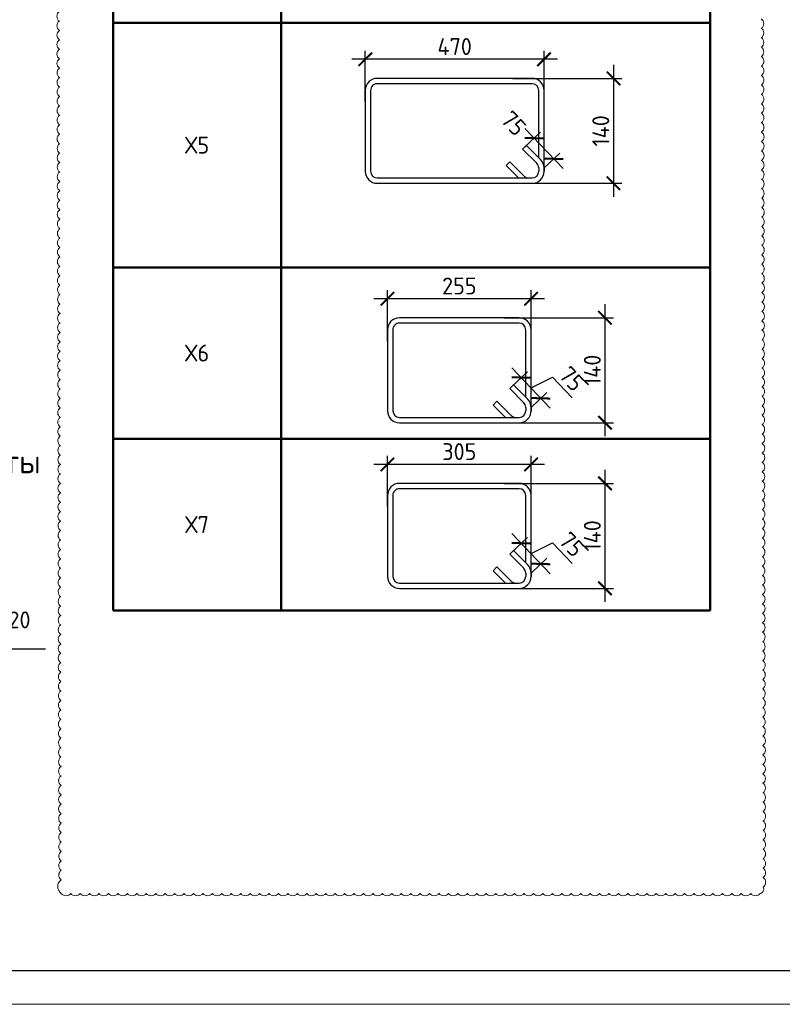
# Model space of a CAD drawing. Header units: millimetres. Extents: x -348641 to 659084, y -187953 to 16029.
# Tile 616 of 656: x -46997 to -35713, y -110930 to -96351. Entities that reach past the tile are written whole.
import ezdxf

# ---------------------------------------------------------------- set-up
doc = ezdxf.new("R2010")
doc.units = ezdxf.units.MM
for name, color, linetype, lineweight in [('0 Фундамент', 5, 'Continuous', 30), ('_0.5', 94, 'Continuous', 50), ('A-ANNO-NOTE-1', 7, 'Continuous', 35), ('A-ANNO-NOTE-2', 7, 'Continuous', 18), ('G-ANNO-DIMS', 7, 'Continuous', 9), ('G-ANNO-DIMS-1', 7, 'Continuous', 18), ('Выноски', 20, 'Continuous', 20), ('РАЗМЕРЫ', 1, 'Continuous', 9), ('Текст', 7, 'Continuous', 25), ('ТОНКИЕ', 7, 'Continuous', 9), ('Узлы', 7, 'Continuous', 0)]:
    doc.layers.add(name, color=color, linetype=linetype, lineweight=lineweight)
doc.layers.add('PDF7_Text', color=7, linetype='Continuous')
doc.layers.add('ТОЛСТЫЕ_ОСНОВНЫЕ', color=6, linetype='Continuous')
doc.styles.add('GOST 2.304', font='CS_Gost2304.shx')
doc.styles.add('GOST-2.304_Type-B', font='GOST_Common.ttf')
doc.styles.add('ISOCPEUR', font='GOST_Common.ttf', dxfattribs={"height": 450})
doc.styles.add('PDF Times New Roman', font='times.ttf')
doc.styles.add('ГОСТ', font='GOST_Common.ttf')
doc.dimstyles.new('СПДС', dxfattribs={"dimscale": 100, "dimtxt": 2.5, "dimasz": 2, "dimexe": 1.25, "dimexo": 0, "dimtad": 1, "dimdec": 0, "dimrnd": 5, "dimtxsty": 'GOST-2.304_Type-B', "dimblk": 'ARCHTICK', "dimcen": 2.5, "dimdle": 2, "dimclrd": 1, "dimclre": 1, "dimclrt": 1, "dimadec": 0, "dimazin": 2, "dimtfac": 0.75, "dimtdec": 0, "dimtmove": 1, "dimatfit": 3, "dimfxl": 1, "dimtfillclr": 256, "dimtolj": 1, "dimarcsym": 1})

# ---------------------------------------------------------------- blocks, each defined once
blk = doc.blocks.new('A$Cd09756da')
at = {"layer": 'PDF7_Text', "insert": (-11974, 1664), "char_height": 180, "width": 6881.02, "attachment_point": 7, "style": 'PDF Times New Roman'}
blk.add_mtext('\\pi1015.18152;Жилой дом со встроенными помещениями \\P\\pi311.27381;общественно-делового и коммерческого назначения на \\P\\pi667.38051;первом этаже здания и встроенно-пристроенным \\P\\pi874.76335;поликлиническим учреждением (поз. 2.2-2.3)', dxfattribs=at)
at = {"layer": 'Текст', "color": 7, "insert": (-11741, 4333), "char_height": 250, "attachment_point": 1, "style": 'ГОСТ'}
blk.add_mtext_dynamic_manual_height_columns('\\pi594.35517;{\\fTimes New Roman|b0|i0|c204|p18;\\C256;Строительство жилого комплекса со  встроенными помещениями \\P\\pi1441.86779;общественного-делового, коммерческого назначения и \\P\\pi41.3631;поликлиническим учреждением по адресу: г. Чита, ул. 1-я Коллективная}', width=11543.07, gutter_width=12.5, heights=[0], dxfattribs=at)
blk = doc.blocks.new('*U1236')
at = {"layer": 'ТОЛСТЫЕ_ОСНОВНЫЕ', "color": 6}
blk.add_lwpolyline([(20, 5), (886, 5), (886, 415), (20, 415)], close=True, dxfattribs=at)
at = {"layer": 'ТОНКИЕ'}
blk.add_lwpolyline([(0, 0), (891, 0), (891, 420), (0, 420)], close=True, dxfattribs=at)
blk = doc.blocks.new('Высотные отметки - Вверх-711287-Разрез 3-3')
at = {"layer": '0 Фундамент'}
for p, q in [((13237, 8150), (14737, 8150)), ((13237, 7650), (13237, 8150))]:
    blk.add_line(p, q, dxfattribs=at)
at = {"layer": 'A-ANNO-NOTE-1'}
blk.add_line((12737, 7650), (13737, 7650), dxfattribs=at)
at = {"layer": 'A-ANNO-NOTE-2'}
for q in [(13025, 7862), (13449, 7862)]:
    blk.add_line((13237, 7650), q, dxfattribs=at)
blk = doc.blocks.new('*T1357')
at = {"layer": 'Выноски', "color": 0, "linetype": 'ByBlock', "lineweight": 50, "transparency": 16777216}
for p, q in [((0, 0), (8834, 0)), ((0, 0), (0, -14480)), ((2484, 0), (2484, -14480)), ((8834, 0), (8834, -14480)), ((0, -2848), (8834, -2848)), ((0, -5782), (8834, -5782)), ((0, -9402), (8834, -9402)), ((0, -11941), (8834, -11941)), ((0, -14480), (8834, -14480))]:
    blk.add_line(p, q, dxfattribs=at)
at = {"layer": 'Выноски', "color": 0, "transparency": 16777216, "char_height": 250, "width": 2183.67, "attachment_point": 5, "style": 'GOST-2.304_Type-B'}
for s, insert in [('Х3', (1242, -1424)), ('Х4', (1242, -4315)), ('Х5', (1242, -7592)), ('Х6', (1242, -10671)), ('Х7', (1242, -13210))]:
    blk.add_mtext(s, dxfattribs=dict(at, insert=insert))
blk = doc.blocks.new('*U1313')
at = {"color": 0, "linetype": 'ByBlock', "lineweight": -2}
for p, q in [((242.2, 149.6), (10, 149.6)), ((242.2, 141.6), (10, 141.6)), ((43.3, 117.4), (22.1, 138.6)), ((30.5, 141.6), (48.9, 123.1)), ((-8, 131.6), (-8, 10)), ((-8, 126.6), (-8, 131.6)), ((0, 126.6), (0, 131.6)), ((2.9, 119.5), (24.1, 98.3)), ((48.9, 123.1), (43.3, 117.4)), ((252.2, 10), (252.2, 131.6)), ((260.2, 10), (260.2, 131.6)), ((18.5, 92.6), (-2.7, 113.8)), ((0, 111.1), (0, 10)), ((24.1, 98.3), (18.5, 92.6)), ((10, 0), (242.2, 0)), ((10, -8), (242.2, -8))]:
    blk.add_line(p, q, dxfattribs=at)
for centre, radius, start, end in [((10, 131.6), 18, 90, 180), ((242.2, 131.6), 18, 0, 90), ((10, 131.6), 10, 90, 180), ((15, 131.6), 10, 45, 90), ((242.2, 131.6), 10, 0, 90), ((10, 126.6), 18, 180, 225), ((10, 126.6), 10, 180, 225), ((10, 10), 18, 180, 270), ((10, 10), 10, 180, 270), ((242.2, 10), 10, 270, 0), ((242.2, 10), 18, 270, 0)]:
    blk.add_arc(centre, radius, start, end, dxfattribs=at)
at = {"style": 'GOST 2.304', "oblique": 15, "flags": 9}
for tag, p in [('ПОЗИЦИЯ', (-52.3, -58)), ('ДИАМЕТР', (-52.8, -63)), ('КЛАСС', (-53, -68.7)), ('ДЛИНА', (-52.5, -73.8)), ('МАССА', (-52.3, -78.3))]:
    blk.add_attdef(tag, p, '', height=2.5, dxfattribs=at)
blk = doc.blocks.new('_ArchTick')
at = {"color": 0, "linetype": 'ByBlock', "const_width": 0.15}
blk.add_lwpolyline([(-0.5, -0.5), (0.5, 0.5)], dxfattribs=at)
blk = doc.blocks.new('*D1419')
at = {"layer": 'DEFPOINTS', "color": 0, "lineweight": 0, "transparency": 16777216}
for p in [(-41883, -96937), (-39239, -97532), (-41883, -97564)]:
    blk.add_point(p, dxfattribs=at)
at = {"layer": 'РАЗМЕРЫ', "color": 1, "lineweight": -2, "transparency": 16777216}
for p, q in [((-39039, -96937), (-42083, -96937)), ((-41883, -97564), (-41883, -96812)), ((-39239, -97532), (-39239, -96812))]:
    blk.add_line(p, q, dxfattribs=at)
at = {"layer": 'РАЗМЕРЫ', "color": 1, "lineweight": -2, "transparency": 16777216, "xscale": 200, "yscale": 200, "zscale": 200, "rotation": 180}
blk.add_blockref('_ArchTick', (-41883, -96937), dxfattribs=at)
at = {"layer": 'РАЗМЕРЫ', "color": 1, "lineweight": -2, "transparency": 16777216, "xscale": 200, "yscale": 200, "zscale": 200}
blk.add_blockref('_ArchTick', (-39239, -96937), dxfattribs=at)
at = {"layer": 'РАЗМЕРЫ', "color": 1, "lineweight": 0, "transparency": 16777216, "insert": (-40561, -96749), "char_height": 250, "attachment_point": 5, "style": 'GOST-2.304_Type-B'}
blk.add_mtext('\\A1;470', dxfattribs=at)
blk = doc.blocks.new('*D1420')
at = {"layer": 'DEFPOINTS', "color": 0, "lineweight": 0, "transparency": 16777216}
for p in [(-39707, -97220), (-39762, -98774), (-38211, -98774)]:
    blk.add_point(p, dxfattribs=at)
at = {"layer": 'РАЗМЕРЫ', "color": 1, "lineweight": -2, "transparency": 16777216}
for p, q in [((-38211, -97020), (-38211, -98974)), ((-39707, -97220), (-38086, -97220)), ((-39762, -98774), (-38086, -98774))]:
    blk.add_line(p, q, dxfattribs=at)
at = {"layer": 'РАЗМЕРЫ', "color": 1, "lineweight": -2, "transparency": 16777216, "xscale": 200, "yscale": 200, "zscale": 200}
for p, rotation in [((-38211, -97220), 90), ((-38211, -98774), 270)]:
    blk.add_blockref('_ArchTick', p, dxfattribs=dict(at, rotation=rotation))
at = {"layer": 'РАЗМЕРЫ', "color": 1, "lineweight": 0, "transparency": 16777216, "insert": (-38399, -97997), "char_height": 250, "attachment_point": 5, "rotation": 90, "style": 'GOST-2.304_Type-B'}
blk.add_mtext('\\A1;140', dxfattribs=at)
blk = doc.blocks.new('*D1421')
at = {"layer": '_0.5', "color": 1, "lineweight": -2, "transparency": 16777216}
for p, q in [((-39522, -97960), (-38958, -98557)), ((-39528, -98240), (-39293, -98019)), ((-39239, -98547), (-39004, -98326))]:
    blk.add_line(p, q, dxfattribs=at)
at = {"layer": 'DEFPOINTS', "color": 0, "lineweight": 0, "transparency": 16777216}
for p in [(-39528, -98240), (-39239, -98547), (-39095, -98412)]:
    blk.add_point(p, dxfattribs=at)
at = {"layer": '_0.5', "color": 1, "lineweight": -2, "transparency": 16777216, "xscale": 200, "yscale": 200, "zscale": 200}
for p, rotation in [((-39384, -98105), 133.2947175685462), ((-39095, -98412), 313.2947175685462)]:
    blk.add_blockref('_ArchTick', p, dxfattribs=dict(at, rotation=rotation))
at = {"layer": '_0.5', "color": 1, "lineweight": 0, "transparency": 16777216, "insert": (-39688, -97886), "char_height": 250, "attachment_point": 5, "rotation": 313.2947, "style": 'GOST-2.304_Type-B'}
blk.add_mtext('\\A1;75', dxfattribs=at)
blk = doc.blocks.new('*U1314')
at = {"color": 0, "linetype": 'ByBlock', "lineweight": -2}
for p, q in [((189.5, 149.6), (10, 149.6)), ((189.5, 141.6), (10, 141.6)), ((43.3, 117.4), (22.1, 138.6)), ((30.5, 141.6), (48.9, 123.1)), ((-8, 131.6), (-8, 10)), ((-8, 126.6), (-8, 131.6)), ((0, 126.6), (0, 131.6)), ((2.9, 119.5), (24.1, 98.3)), ((48.9, 123.1), (43.3, 117.4)), ((199.5, 10), (199.5, 131.6)), ((207.5, 10), (207.5, 131.6)), ((18.5, 92.6), (-2.7, 113.8)), ((0, 111.1), (0, 10)), ((24.1, 98.3), (18.5, 92.6)), ((10, 0), (189.5, 0)), ((10, -8), (189.5, -8))]:
    blk.add_line(p, q, dxfattribs=at)
for centre, radius, start, end in [((10, 131.6), 18, 90, 180), ((189.5, 131.6), 18, 0, 90), ((10, 131.6), 10, 90, 180), ((15, 131.6), 10, 45, 90), ((189.5, 131.6), 10, 0, 90), ((10, 126.6), 18, 180, 225), ((10, 126.6), 10, 180, 225), ((10, 10), 18, 180, 270), ((10, 10), 10, 180, 270), ((189.5, 10), 10, 270, 0), ((189.5, 10), 18, 270, 0)]:
    blk.add_arc(centre, radius, start, end, dxfattribs=at)
at = {"style": 'GOST 2.304', "oblique": 15, "flags": 9}
for tag, p in [('ПОЗИЦИЯ', (-52.3, -58)), ('ДИАМЕТР', (-52.8, -63)), ('КЛАСС', (-53, -68.7)), ('ДЛИНА', (-52.5, -73.8)), ('МАССА', (-52.3, -78.3))]:
    blk.add_attdef(tag, p, '', height=2.5, dxfattribs=at)
blk = doc.blocks.new('*D1442')
at = {"layer": 'DEFPOINTS', "color": 0, "lineweight": 0, "transparency": 16777216}
for p in [(-41555, -100482), (-41555, -101109), (-39430, -101077)]:
    blk.add_point(p, dxfattribs=at)
at = {"layer": 'РАЗМЕРЫ', "color": 1, "lineweight": -2, "transparency": 16777216}
for p, q in [((-41555, -101109), (-41555, -100357)), ((-39430, -101077), (-39430, -100357)), ((-39230, -100482), (-41755, -100482))]:
    blk.add_line(p, q, dxfattribs=at)
at = {"layer": 'РАЗМЕРЫ', "color": 1, "lineweight": -2, "transparency": 16777216, "xscale": 200, "yscale": 200, "zscale": 200, "rotation": 180}
blk.add_blockref('_ArchTick', (-41555, -100482), dxfattribs=at)
at = {"layer": 'РАЗМЕРЫ', "color": 1, "lineweight": -2, "transparency": 16777216, "xscale": 200, "yscale": 200, "zscale": 200}
blk.add_blockref('_ArchTick', (-39430, -100482), dxfattribs=at)
at = {"layer": 'РАЗМЕРЫ', "color": 1, "lineweight": 0, "transparency": 16777216, "insert": (-40492, -100294), "char_height": 250, "attachment_point": 5, "style": 'GOST-2.304_Type-B'}
blk.add_mtext('\\A1;255', dxfattribs=at)
blk = doc.blocks.new('*D1443')
at = {"layer": 'DEFPOINTS', "color": 0, "lineweight": 0, "transparency": 16777216}
for p in [(-39832, -100765), (-39875, -102319), (-38337, -102319)]:
    blk.add_point(p, dxfattribs=at)
at = {"layer": 'РАЗМЕРЫ', "color": 1, "lineweight": -2, "transparency": 16777216}
for p, q in [((-38337, -100565), (-38337, -102519)), ((-39832, -100765), (-38212, -100765)), ((-39875, -102319), (-38212, -102319))]:
    blk.add_line(p, q, dxfattribs=at)
at = {"layer": 'РАЗМЕРЫ', "color": 1, "lineweight": -2, "transparency": 16777216, "xscale": 200, "yscale": 200, "zscale": 200}
for p, rotation in [((-38337, -100765), 90), ((-38337, -102319), 270)]:
    blk.add_blockref('_ArchTick', p, dxfattribs=dict(at, rotation=rotation))
at = {"layer": 'РАЗМЕРЫ', "color": 1, "lineweight": 0, "transparency": 16777216, "insert": (-38524, -101542), "char_height": 250, "attachment_point": 5, "rotation": 90, "style": 'GOST-2.304_Type-B'}
blk.add_mtext('\\A1;140', dxfattribs=at)
blk = doc.blocks.new('*D1444')
at = {"layer": '_0.5', "color": 1, "lineweight": -2, "transparency": 16777216}
for p, q in [((-39719, -101785), (-39485, -101564)), ((-39713, -101505), (-39150, -102102)), ((-39431, -101804), (-39111, -101643)), ((-39111, -101643), (-38820, -101951)), ((-39430, -102092), (-39196, -101871))]:
    blk.add_line(p, q, dxfattribs=at)
at = {"layer": 'DEFPOINTS', "color": 0, "lineweight": 0, "transparency": 16777216}
for p in [(-39719, -101785), (-39287, -101957), (-39430, -102092)]:
    blk.add_point(p, dxfattribs=at)
at = {"layer": '_0.5', "color": 1, "lineweight": -2, "transparency": 16777216, "xscale": 200, "yscale": 200, "zscale": 200}
for p, rotation in [((-39576, -101650), 133.2947175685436), ((-39287, -101957), 313.2947175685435)]:
    blk.add_blockref('_ArchTick', p, dxfattribs=dict(at, rotation=rotation))
at = {"layer": '_0.5', "color": 1, "lineweight": 0, "transparency": 16777216, "insert": (-38829, -101669), "char_height": 250, "attachment_point": 5, "rotation": 313.2947, "style": 'GOST-2.304_Type-B'}
blk.add_mtext('\\A1;75', dxfattribs=at)
blk = doc.blocks.new('*U1312')
at = {"color": 0, "linetype": 'ByBlock', "lineweight": -2}
for p, q in [((189.5, 149.6), (10, 149.6)), ((189.5, 141.6), (10, 141.6)), ((43.3, 117.4), (22.1, 138.6)), ((30.5, 141.6), (48.9, 123.1)), ((-8, 131.6), (-8, 10)), ((-8, 126.6), (-8, 131.6)), ((0, 126.6), (0, 131.6)), ((2.9, 119.5), (24.1, 98.3)), ((48.9, 123.1), (43.3, 117.4)), ((199.5, 10), (199.5, 131.6)), ((207.5, 10), (207.5, 131.6)), ((18.5, 92.6), (-2.7, 113.8)), ((0, 111.1), (0, 10)), ((24.1, 98.3), (18.5, 92.6)), ((10, 0), (189.5, 0)), ((10, -8), (189.5, -8))]:
    blk.add_line(p, q, dxfattribs=at)
for centre, radius, start, end in [((10, 131.6), 18, 90, 180), ((189.5, 131.6), 18, 0, 90), ((10, 131.6), 10, 90, 180), ((15, 131.6), 10, 45, 90), ((189.5, 131.6), 10, 0, 90), ((10, 126.6), 18, 180, 225), ((10, 126.6), 10, 180, 225), ((10, 10), 18, 180, 270), ((10, 10), 10, 180, 270), ((189.5, 10), 10, 270, 0), ((189.5, 10), 18, 270, 0)]:
    blk.add_arc(centre, radius, start, end, dxfattribs=at)
at = {"style": 'GOST 2.304', "oblique": 15, "flags": 9}
for tag, p in [('ПОЗИЦИЯ', (-52.3, -58)), ('ДИАМЕТР', (-52.8, -63)), ('КЛАСС', (-53, -68.7)), ('ДЛИНА', (-52.5, -73.8)), ('МАССА', (-52.3, -78.3))]:
    blk.add_attdef(tag, p, '', height=2.5, dxfattribs=at)
blk = doc.blocks.new('*D1445')
at = {"layer": 'DEFPOINTS', "color": 0, "lineweight": 0, "transparency": 16777216}
for p in [(-41555, -102935), (-41555, -103561), (-39430, -103530)]:
    blk.add_point(p, dxfattribs=at)
at = {"layer": 'РАЗМЕРЫ', "color": 1, "lineweight": -2, "transparency": 16777216}
for p, q in [((-41555, -103561), (-41555, -102810)), ((-39430, -103530), (-39430, -102810)), ((-39230, -102935), (-41755, -102935))]:
    blk.add_line(p, q, dxfattribs=at)
at = {"layer": 'РАЗМЕРЫ', "color": 1, "lineweight": -2, "transparency": 16777216, "xscale": 200, "yscale": 200, "zscale": 200, "rotation": 180}
blk.add_blockref('_ArchTick', (-41555, -102935), dxfattribs=at)
at = {"layer": 'РАЗМЕРЫ', "color": 1, "lineweight": -2, "transparency": 16777216, "xscale": 200, "yscale": 200, "zscale": 200}
blk.add_blockref('_ArchTick', (-39430, -102935), dxfattribs=at)
at = {"layer": 'РАЗМЕРЫ', "color": 1, "lineweight": 0, "transparency": 16777216, "insert": (-40492, -102747), "char_height": 250, "attachment_point": 5, "style": 'GOST-2.304_Type-B'}
blk.add_mtext('\\A1;305', dxfattribs=at)
blk = doc.blocks.new('*D1446')
at = {"layer": 'DEFPOINTS', "color": 0, "lineweight": 0, "transparency": 16777216}
for p in [(-39832, -103217), (-39875, -104771), (-38337, -104771)]:
    blk.add_point(p, dxfattribs=at)
at = {"layer": 'РАЗМЕРЫ', "color": 1, "lineweight": -2, "transparency": 16777216}
for p, q in [((-38337, -103017), (-38337, -104971)), ((-39832, -103217), (-38212, -103217)), ((-39875, -104771), (-38212, -104771))]:
    blk.add_line(p, q, dxfattribs=at)
at = {"layer": 'РАЗМЕРЫ', "color": 1, "lineweight": -2, "transparency": 16777216, "xscale": 200, "yscale": 200, "zscale": 200}
for p, rotation in [((-38337, -103217), 90), ((-38337, -104771), 270)]:
    blk.add_blockref('_ArchTick', p, dxfattribs=dict(at, rotation=rotation))
at = {"layer": 'РАЗМЕРЫ', "color": 1, "lineweight": 0, "transparency": 16777216, "insert": (-38524, -103994), "char_height": 250, "attachment_point": 5, "rotation": 90, "style": 'GOST-2.304_Type-B'}
blk.add_mtext('\\A1;140', dxfattribs=at)
blk = doc.blocks.new('*D1447')
at = {"layer": '_0.5', "color": 1, "lineweight": -2, "transparency": 16777216}
for p, q in [((-39719, -104238), (-39485, -104017)), ((-39713, -103957), (-39150, -104555)), ((-39431, -104256), (-39111, -104096)), ((-39111, -104096), (-38820, -104404)), ((-39430, -104544), (-39196, -104324))]:
    blk.add_line(p, q, dxfattribs=at)
at = {"layer": 'DEFPOINTS', "color": 0, "lineweight": 0, "transparency": 16777216}
for p in [(-39719, -104238), (-39287, -104410), (-39430, -104544)]:
    blk.add_point(p, dxfattribs=at)
at = {"layer": '_0.5', "color": 1, "lineweight": -2, "transparency": 16777216, "xscale": 200, "yscale": 200, "zscale": 200}
for p, rotation in [((-39576, -104103), 133.2947175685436), ((-39287, -104410), 313.2947175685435)]:
    blk.add_blockref('_ArchTick', p, dxfattribs=dict(at, rotation=rotation))
at = {"layer": '_0.5', "color": 1, "lineweight": 0, "transparency": 16777216, "insert": (-38829, -104121), "char_height": 250, "attachment_point": 5, "rotation": 313.2947, "style": 'GOST-2.304_Type-B'}
blk.add_mtext('\\A1;75', dxfattribs=at)

msp = doc.modelspace()

# ---------------------------------------------------------------- linework, layer by layer
at = {"layer": '_0.5', "color": 240, "lineweight": 0, "true_color": 0xed1f24}
msp.add_lwpolyline([(-46410.2, -96230.9, 0.5205671), (-46409.9, -96370.6, 0.5205671), (-46409.6, -96510.3, 0.5205671), (-46409.3, -96650.1, 0.5205671), (-46409, -96789.8, 0.5205671), (-46408.7, -96929.5, 0.5205671), (-46408.4, -97069.3, 0.5205671), (-46408.1, -97209, 0.5205671), (-46407.8, -97348.7, 0.5205671), (-46407.4, -97488.4, 0.5205671), (-46407.1, -97628.2, 0.5205671), (-46406.8, -97767.9, 0.5205671), (-46406.5, -97907.6, 0.5205671), (-46406.2, -98047.3, 0.5205671), (-46405.9, -98187.1, 0.5205671), (-46405.6, -98326.8, 0.5205671), (-46405.3, -98466.5, 0.5205671), (-46405, -98606.3, 0.5205671), (-46404.7, -98746, 0.5205671), (-46404.4, -98885.7, 0.5205671), (-46404, -99025.4, 0.5205671), (-46403.7, -99165.2, 0.5205671), (-46403.4, -99304.9, 0.5205671), (-46403.1, -99444.6, 0.5205671), (-46402.8, -99584.3, 0.5205671), (-46402.5, -99724.1, 0.5205671), (-46402.2, -99863.8, 0.5205671), (-46401.9, -100003.5, 0.5205671), (-46401.6, -100143.3, 0.5205671), (-46401.3, -100283, 0.5205671), (-46400.9, -100422.7, 0.5205671), (-46400.6, -100562.4, 0.5205671), (-46400.3, -100702.2, 0.5205671), (-46400, -100841.9, 0.5205671), (-46399.7, -100981.6, 0.5205671), (-46399.4, -101121.3, 0.5205671), (-46399.1, -101261.1, 0.5205671), (-46398.8, -101400.8, 0.5205671), (-46398.5, -101540.5, 0.5205671), (-46398.2, -101680.3, 0.5205671), (-46397.8, -101820, 0.5205671), (-46397.5, -101959.7, 0.5205671), (-46397.2, -102099.4, 0.5205671), (-46396.9, -102239.2, 0.5205671), (-46396.6, -102378.9, 0.5205671), (-46396.3, -102518.6, 0.5205671), (-46396, -102658.3, 0.5205671), (-46395.7, -102798.1, 0.5205671), (-46395.4, -102937.8, 0.5205671), (-46395.1, -103077.5, 0.5205671), (-46394.8, -103217.3, 0.5205671), (-46394.4, -103357, 0.5205671), (-46394.1, -103496.7, 0.5205671), (-46393.8, -103636.4, 0.5205671), (-46393.5, -103776.2, 0.5205671), (-46393.2, -103915.9, 0.5205671), (-46392.9, -104055.6, 0.5205671), (-46392.6, -104195.3, 0.5205671), (-46392.3, -104335.1, 0.5205671), (-46392, -104474.8, 0.5205671), (-46391.7, -104614.5, 0.5205671), (-46391.3, -104754.3, 0.5205671), (-46391, -104894, 0.5205671), (-46390.7, -105033.7, 0.5205671), (-46390.4, -105173.4, 0.5205671), (-46390.1, -105313.2, 0.5205671), (-46389.8, -105452.9, 0.5205671), (-46389.5, -105592.6, 0.5205671), (-46389.2, -105732.3, 0.5205671), (-46388.9, -105872.1, 0.5205671), (-46388.6, -106011.8, 0.5205671), (-46388.3, -106151.5, 0.5205671), (-46387.9, -106291.3, 0.5205671), (-46387.6, -106431, 0.5205671), (-46387.3, -106570.7, 0.5205671), (-46387, -106710.4, 0.5205671), (-46386.7, -106850.2, 0.5205671), (-46386.4, -106989.9, 0.5205671), (-46386.1, -107129.6, 0.5205671), (-46385.8, -107269.3, 0.5205671), (-46385.5, -107409.1, 0.5205671), (-46385.2, -107548.8, 0.5205671), (-46384.8, -107688.5, 0.5205671), (-46384.5, -107828.3, 0.5205671), (-46384.2, -107968, 0.5205671), (-46383.9, -108107.7, 0.5205671), (-46383.6, -108247.4, 0.5205671), (-46383.3, -108387.2, 0.5205671), (-46383, -108526.9, 0.5205671), (-46382.7, -108666.6, 0.5205671), (-46382.4, -108806.3, 0.5205671), (-46382.1, -108946.1, 0.5205671), (-46381.8, -109085.8, 0.5205671), (-46381.3, -109287.3, 0.5205671), (-46241.6, -109287.3, 0.5205671), (-46101.8, -109287.3, 0.5205671), (-45962.1, -109287.3, 0.5205671), (-45822.4, -109287.3, 0.5205671), (-45682.7, -109287.3, 0.5205671), (-45542.9, -109287.3, 0.5205671), (-45403.2, -109287.3, 0.5205671), (-45263.5, -109287.3, 0.5205671), (-45123.8, -109287.3, 0.5205671), (-44984, -109287.3, 0.5205671), (-44844.3, -109287.3, 0.5205671), (-44704.6, -109287.3, 0.5205671), (-44564.8, -109287.3, 0.5205671), (-44425.1, -109287.3, 0.5205671), (-44285.4, -109287.3, 0.5205671), (-44145.7, -109287.3, 0.5205671), (-44005.9, -109287.3, 0.5205671), (-43866.2, -109287.3, 0.5205671), (-43726.5, -109287.3, 0.5205671), (-43586.8, -109287.3, 0.5205671), (-43447, -109287.3, 0.5205671), (-43307.3, -109287.3, 0.5205671), (-43167.6, -109287.3, 0.5205671), (-43027.8, -109287.3, 0.5205671), (-42888.1, -109287.3, 0.5205671), (-42748.4, -109287.3, 0.5205671), (-42608.7, -109287.3, 0.5205671), (-42468.9, -109287.3, 0.5205671), (-42329.2, -109287.3, 0.5205671), (-42189.5, -109287.3, 0.5205671), (-42049.7, -109287.3, 0.5205671), (-41910, -109287.3, 0.5205671), (-41770.3, -109287.3, 0.5205671), (-41630.6, -109287.3, 0.5205671), (-41490.8, -109287.3, 0.5205671), (-41351.1, -109287.3, 0.5205671), (-41211.4, -109287.3, 0.5205671), (-41071.7, -109287.3, 0.5205671), (-40931.9, -109287.3, 0.5205671), (-40792.2, -109287.3, 0.5205671), (-40652.5, -109287.3, 0.5205671), (-40512.7, -109287.3, 0.5205671), (-40373, -109287.3, 0.5205671), (-40233.3, -109287.3, 0.5205671), (-40093.6, -109287.3, 0.5205671), (-39953.8, -109287.3, 0.5205671), (-39814.1, -109287.3, 0.5205671), (-39674.4, -109287.3, 0.5205671), (-39534.7, -109287.3, 0.5205671), (-39394.9, -109287.3, 0.5205671), (-39255.2, -109287.3, 0.5205671), (-39115.5, -109287.3, 0.5205671), (-38975.7, -109287.3, 0.5205671), (-38836, -109287.3, 0.5205671), (-38696.3, -109287.3, 0.5205671), (-38556.6, -109287.3, 0.5205671), (-38416.8, -109287.3, 0.5205671), (-38277.1, -109287.3, 0.5205671), (-38137.4, -109287.3, 0.5205671), (-37997.6, -109287.3, 0.5205671), (-37857.9, -109287.3, 0.5205671), (-37718.2, -109287.3, 0.5205671), (-37578.5, -109287.3, 0.5205671), (-37438.7, -109287.3, 0.5205671), (-37299, -109287.3, 0.5205671), (-37159.3, -109287.3, 0.5205671), (-37019.6, -109287.3, 0.5205671), (-36879.8, -109287.3, 0.5205671), (-36740.1, -109287.3, 0.5205671), (-36600.4, -109287.3, 0.5205671), (-36460.6, -109287.3, 0.5205671), (-36320.9, -109287.3, 0.5205671), (-36181.2, -109287.3, 0.5205671), (-36041.5, -109287.3, 0.5205671), (-35995.7, -109193.5, 0.5205671), (-35996, -109053.8, 0.5205671), (-35996.3, -108914.1, 0.5205671), (-35996.6, -108774.4, 0.5205671), (-35996.9, -108634.6, 0.5205671), (-35997.2, -108494.9, 0.5205671), (-35997.5, -108355.2, 0.5205671), (-35997.8, -108215.5, 0.5205671), (-35998.1, -108075.7, 0.5205671), (-35998.5, -107936, 0.5205671), (-35998.8, -107796.3, 0.5205671), (-35999.1, -107656.5, 0.5205671), (-35999.4, -107516.8, 0.5205671), (-35999.7, -107377.1, 0.5205671), (-36000, -107237.4, 0.5205671), (-36000.3, -107097.6, 0.5205671), (-36000.6, -106957.9, 0.5205671), (-36000.9, -106818.2, 0.5205671), (-36001.2, -106678.5, 0.5205671), (-36001.6, -106538.7, 0.5205671), (-36001.9, -106399, 0.5205671), (-36002.2, -106259.3, 0.5205671), (-36002.5, -106119.5, 0.5205671), (-36002.8, -105979.8, 0.5205671), (-36003.1, -105840.1, 0.5205671), (-36003.4, -105700.4, 0.5205671), (-36003.7, -105560.6, 0.5205671), (-36004, -105420.9, 0.5205671), (-36004.3, -105281.2, 0.5205671), (-36004.6, -105141.5, 0.5205671), (-36005, -105001.7, 0.5205671), (-36005.3, -104862, 0.5205671), (-36005.6, -104722.3, 0.5205671), (-36005.9, -104582.5, 0.5205671), (-36006.2, -104442.8, 0.5205671), (-36006.5, -104303.1, 0.5205671), (-36006.8, -104163.4, 0.5205671), (-36007.1, -104023.6, 0.5205671), (-36007.4, -103883.9, 0.5205671), (-36007.7, -103744.2, 0.5205671), (-36008.1, -103604.5, 0.5205671), (-36008.4, -103464.7, 0.5205671), (-36008.7, -103325, 0.5205671), (-36009, -103185.3, 0.5205671), (-36009.3, -103045.5, 0.5205671), (-36009.6, -102905.8, 0.5205671), (-36009.9, -102766.1, 0.5205671), (-36010.2, -102626.4, 0.5205671), (-36010.5, -102486.6, 0.5205671), (-36010.8, -102346.9, 0.5205671), (-36011.1, -102207.2, 0.5205671), (-36011.5, -102067.5, 0.5205671), (-36011.8, -101927.7, 0.5205671), (-36012.1, -101788, 0.5205671), (-36012.4, -101648.3, 0.5205671), (-36012.7, -101508.5, 0.5205671), (-36013, -101368.8, 0.5205671), (-36013.3, -101229.1, 0.5205671), (-36013.6, -101089.4, 0.5205671), (-36013.9, -100949.6, 0.5205671), (-36014.2, -100809.9, 0.5205671), (-36014.6, -100670.2, 0.5205671), (-36014.9, -100530.5, 0.5205671), (-36015.2, -100390.7, 0.5205671), (-36015.5, -100251, 0.5205671), (-36015.8, -100111.3, 0.5205671), (-36016.1, -99971.6, 0.5205671), (-36016.4, -99831.8, 0.5205671), (-36016.7, -99692.1, 0.5205671), (-36017, -99552.4, 0.5205671), (-36017.3, -99412.6, 0.5205671), (-36017.7, -99272.9, 0.5205671), (-36018, -99133.2, 0.5205671), (-36018.3, -98993.5, 0.5205671), (-36018.6, -98853.7, 0.5205671), (-36018.9, -98714, 0.5205671), (-36019.2, -98574.3, 0.5205671), (-36019.5, -98434.6, 0.5205671), (-36019.8, -98294.8, 0.5205671), (-36020.1, -98155.1, 0.5205671), (-36020.4, -98015.4, 0.5205671), (-36020.7, -97875.6, 0.5205671), (-36021.1, -97735.9, 0.5205671), (-36021.4, -97596.2, 0.5205671), (-36021.7, -97456.5, 0.5205671), (-36022, -97316.7, 0.5205671), (-36022.3, -97177, 0.5205671), (-36022.6, -97037.3, 0.5205671), (-36022.9, -96897.6, 0.5205671), (-36023.2, -96757.8, 0.5205671), (-36023.5, -96618.1, 0.5205671), (-36023.8, -96478.4, 0.5205671), (-36024.2, -96338.6, 0.5205671)], format="xyb", dxfattribs=at)

# ---------------------------------------------------------------- block references
at = {"xscale": 100, "yscale": 100, "zscale": 100}
msp.add_blockref('*U1236', (-104886.9, -110930.1), dxfattribs=at)
msp.add_blockref('*T1357', (-45614.3, -90616.7))
at = {"lineweight": 30, "xscale": 9.8604, "yscale": 9.8604, "zscale": 9.8604, "rotation": 180}
for name, p in [('*U1313', (-39317.4, -97298.7)), ('*U1314', (-39509, -100843.7)), ('*U1312', (-39509, -103296.4))]:
    msp.add_blockref(name, p, dxfattribs=at)
at = {"lineweight": 50, "ltscale": 100}
msp.add_blockref('A$Cd09756da', (-108408, -110764.7), dxfattribs=at)
at = {"layer": 'G-ANNO-DIMS'}
msp.add_blockref('Высотные отметки - Вверх-711287-Разрез 3-3', (-61349.8, -113818.8), dxfattribs=at)

# ---------------------------------------------------------------- texts
at = {"ltscale": 100, "insert": (-127614.6, -90274.8), "char_height": 250, "attachment_point": 1, "style": 'ГОСТ'}
msp.add_mtext_dynamic_manual_height_columns('\\pi1250,t1750;1.^IПроизводство работ вести в строгом соответствии с требованиями СП 70.13330.2012 "Несущие и ограждающие конструкции" и проектом производства работ.{\\H1.83333x; }\\P2.^IПеред бетонированием арматуру и основание, на которую укладывается бетонная смесь, очистить от {\\H1.55556x; }ржавчины и грязи. {\\H1.64815x; }\\P3.^IБетонирование вести слоем на всю толщину  плит. Захватки при бетонировании должны быть отсечены {\\H1.61728x; }вертикальными швами. Бетон применять класса В25. Заполнителем для бетона служит щебень твердых пород, {\\H1.62757x; }наибольшая фракция щебня не должна превышать 40мм.{\\H1.62414x; }\\P4.^IВ процессе бетонирования обеспечить соблюдение защитных слоев и мест положения рабочей арматуры {\\H1.62529x; }согласно проекту. Материал фиксаторов для нижней арматуры фундаментных плит выбирается проектом производства {\\H1.6249x; }работ, исходя из конкретных возможностей строительной организации.{\\H1.62503x; }\\P5.^IПроектом принято соединение рабочих стержней арматуры монолитной плиты внахлестку (без сварки). {\\H1.72499x; }\\P6.^IСварные арматурные каркасы изготовить на заводе-изготовители. {\\H1.67917x; }\\P7.^IКрестообразные соединения стержней арматуры 1-го и 2-го рядов, а также 3-го и 4-го рядов между собой {\\H1.60694x; }выполнить вязкой отожженной проволокой диаметром 2,0-3,0 мм. Допускается применение специальных соединительных {\\H1.63102x; }элементов - пластмассовых или проволочных фиксаторов. Соединение арматуры допускается предусматривать не во всех {\\H1.62299x; }местах пересечения стержней арматуры. При этом должны быть связаны вязальной проволокой все пересечения стержней {\\H1.62567x; }в 2-х крайних рядах по периметру плит, остальные узлы могут быть соединены через узел в шахматном порядке (схему {\\H1.72478x; }вязки стержней см. на данном листе).{\\H1.77924x; }', width=18954.382, gutter_width=12.5, heights=[0], dxfattribs=at)
at = {"layer": 'G-ANNO-DIMS-1', "insert": (-47909.5, -105113.4), "char_height": 250, "width": 1150.283, "attachment_point": 1, "line_spacing_factor": 1.149209, "style": 'ISOCPEUR'}
msp.add_mtext('+47.320', dxfattribs=at)
at = {"layer": 'Узлы', "color": 0, "linetype": 'Continuous', "lineweight": 0, "insert": (-46686, -102718.6), "char_height": 350, "width": 9916.068, "attachment_point": 3, "style": 'GOST-2.304_Type-B'}
msp.add_mtext('Положение элемента К1 в теле плиты', dxfattribs=at)

# ---------------------------------------------------------------- dimensions: what is measured, and where the dimension line sits
at = {"layer": '_0.5', "color": 240, "lineweight": 0, "true_color": 0xed1f24}
dim = msp.add_linear_dim(base=(-39095.4, -98411.9), p1=(-39527.6, -98240), p2=(-39238.5, -98546.8), angle=313.29472, text='75', dimstyle='СПДС', dxfattribs=at)
dim.commit()
dim.dimension.update_dxf_attribs({"geometry": '*D1421', "text_midpoint": (-39824.7, -98014.8), "dimtype": 161})
for p1, p2, picture, middle in [((-39719.1, -101785), (-39430.1, -102091.8), '*D1444', (-38931.2, -101559.8)), ((-39719.1, -104237.7), (-39430.1, -104544.4), '*D1447', (-38931.2, -104012.4))]:
    dim = msp.add_aligned_dim(p1=p1, p2=p2, distance=196.7, text='75', dimstyle='СПДС', dxfattribs=at)
    dim.commit()
    dim.dimension.update_dxf_attribs({"geometry": picture, "text_midpoint": middle})
at = {"layer": 'РАЗМЕРЫ', "color": 1, "lineweight": 0}
for base, p1, p2, text, picture, middle in [((-41883.2, -96936.9), (-39238.5, -97532.3), (-41883.2, -97563.8), '470', '*D1419', (-40560.9, -96749.4)), ((-41554.7, -100481.9), (-39430.1, -101077.3), (-41554.7, -101108.8), '255', '*D1442', (-40492.4, -100294.4)), ((-41554.7, -102934.6), (-39430.1, -103530), (-41554.7, -103561.5), '305', '*D1445', (-40492.4, -102747.1))]:
    dim = msp.add_linear_dim(base=base, p1=p1, p2=p2, text=text, dimstyle='СПДС', dxfattribs=at)
    dim.commit()
    dim.dimension.update_dxf_attribs({"geometry": picture, "text_midpoint": middle})
for base, p1, p2, picture, middle in [((-38211.4, -98773.6), (-39707, -97219.8), (-39762.2, -98773.6), '*D1420', (-38398.9, -97996.7)), ((-38336.8, -102318.6), (-39832.5, -100764.8), (-39875.1, -102318.6), '*D1443', (-38524.3, -101541.7)), ((-38336.8, -104771.2), (-39832.5, -103217.5), (-39875.1, -104771.2), '*D1446', (-38524.3, -103994.4))]:
    dim = msp.add_linear_dim(base=base, p1=p1, p2=p2, angle=90, text='140', dimstyle='СПДС', override={"dimrnd": 5}, dxfattribs=at)
    dim.commit()
    dim.dimension.update_dxf_attribs({"geometry": picture, "text_midpoint": middle})

doc.saveas('drawing.dxf')
